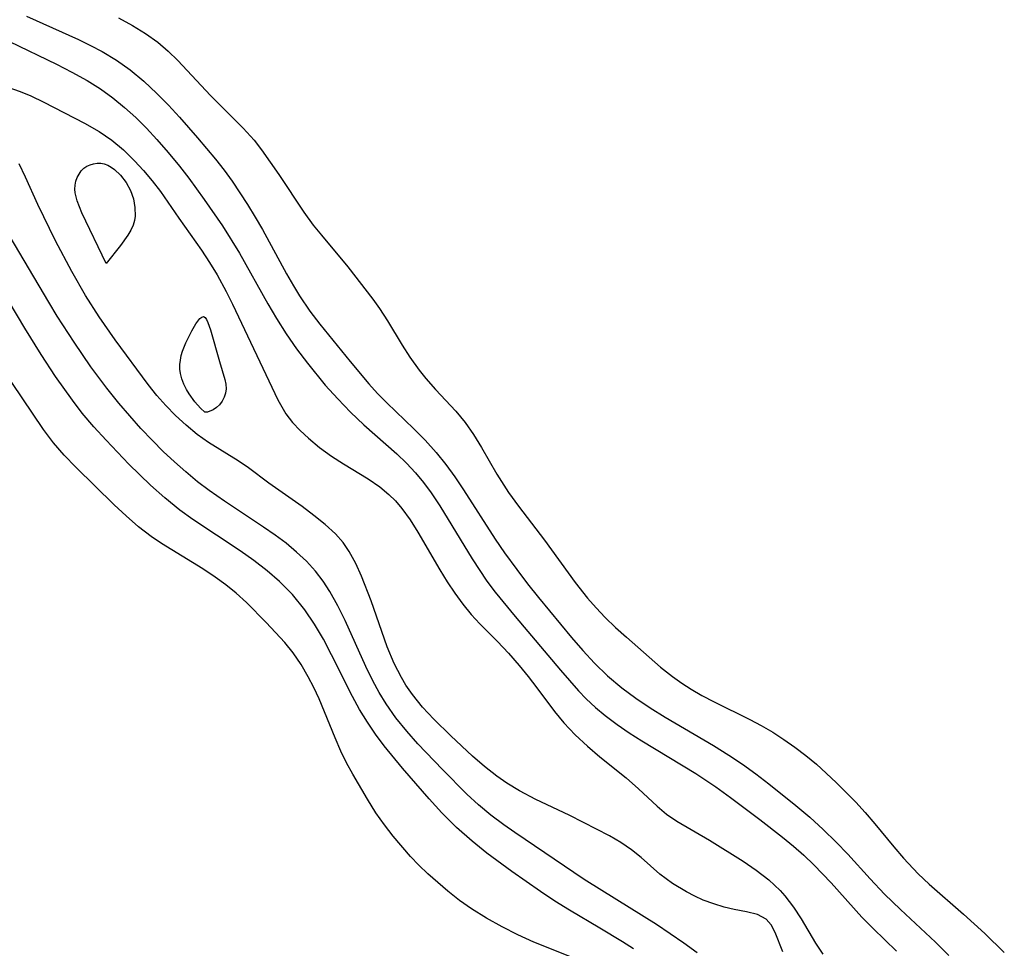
# Model space of a CAD drawing. Header units: inches. Extents: x 1073367 to 1082519, y 1569854 to 1574957.
# Tile 372 of 565: x 1080980 to 1081079, y 1571887 to 1571981. Entities that reach past the tile are written whole.
import ezdxf

# ---------------------------------------------------------------- set-up
doc = ezdxf.new("R2010")
doc.units = ezdxf.units.IN
doc.header["$MEASUREMENT"] = 0
doc.layers.add('CGG_CurvaNivelLidar_v1', color=7, linetype='Continuous', lineweight=30, true_color=0x008008)

msp = doc.modelspace()

# ---------------------------------------------------------------- linework, layer by layer
at = {"layer": 'CGG_CurvaNivelLidar_v1'}
for points in [[(1080980.4449, 1571981.2099, 74.5), (1080985.6995, 1571978.8298, 74.5), (1080986.9098, 1571978.2395, 74.5), (1080988.0948, 1571977.6097, 74.5), (1080989.5561, 1571976.7302, 74.5), (1080990.9454, 1571975.7515, 74.5), (1080992.3293, 1571974.5972, 74.5), (1080993.6464, 1571973.3526, 74.5), (1080994.8073, 1571972.1716, 74.5), (1080995.9402, 1571970.9537, 74.5), (1080997.7573, 1571968.8796, 74.5), (1080999.5693, 1571966.714, 74.5), (1081000.4633, 1571965.58, 74.5), (1081001.2707, 1571964.4732, 74.5), (1081002.8388, 1571962.1043, 74.5), (1081003.6035, 1571960.8493, 74.5), (1081004.337, 1571959.5755, 74.5), (1081006.7642, 1571955.0964, 74.5), (1081007.4769, 1571953.8665, 74.5), (1081008.0889, 1571952.8773, 74.5), (1081009.145, 1571951.3262, 74.5), (1081010.1624, 1571949.9804, 74.5), (1081013.2138, 1571946.2172, 74.5), (1081015.1028, 1571943.9642, 74.5), (1081016.0028, 1571942.9777, 74.5), (1081016.9326, 1571942.022, 74.5), (1081019.6602, 1571939.3992, 74.5), (1081020.8217, 1571938.2308, 74.5), (1081021.9287, 1571937.0122, 74.5), (1081022.908, 1571935.7958, 74.5), (1081023.8297, 1571934.5275, 74.5), (1081024.7087, 1571933.2213, 74.5), (1081027.9221, 1571928.2173, 74.5), (1081028.8652, 1571926.8478, 74.5), (1081030.1193, 1571925.1294, 74.5), (1081031.2068, 1571923.6837, 74.5), (1081032.2964, 1571922.3062, 74.5), (1081035.6596, 1571918.2606, 74.5), (1081036.7959, 1571916.9429, 74.5), (1081037.969, 1571915.6675, 74.5), (1081039.3091, 1571914.363, 74.5), (1081040.7595, 1571913.1507, 74.5), (1081042.1678, 1571912.1136, 74.5), (1081043.6275, 1571911.1339, 74.5), (1081045.1246, 1571910.1974, 74.5), (1081050.0233, 1571907.3232, 74.5), (1081051.5866, 1571906.3537, 74.5), (1081052.9682, 1571905.4176, 74.5), (1081054.3192, 1571904.435, 74.5), (1081055.6475, 1571903.4194, 74.5), (1081058.3734, 1571901.2371, 74.5), (1081059.7822, 1571900.0419, 74.5), (1081061.1526, 1571898.807, 74.5), (1081062.4743, 1571897.5257, 74.5), (1081063.6361, 1571896.3095, 74.5), (1081065.8965, 1571893.8242, 74.5), (1081067.3587, 1571892.2687, 74.5), (1081068.9836, 1571890.6904, 74.5), (1081072.5343, 1571887.3918, 74.5), (1081073.8692, 1571886.0523, 74.5)], [(1080989.7559, 1571981.0288, 75), (1080991.1658, 1571980.2535, 75), (1080992.4977, 1571979.4494, 75), (1080993.7478, 1571978.5616, 75), (1080994.7794, 1571977.6656, 75), (1080995.7532, 1571976.6943, 75), (1080999.0801, 1571973.1442, 75), (1081002.3776, 1571969.8552, 75), (1081003.485, 1571968.6293, 75), (1081004.2492, 1571967.658, 75), (1081005.9986, 1571965.1445, 75), (1081008.5284, 1571961.3502, 75), (1081009.4743, 1571960.042, 75), (1081010.3092, 1571958.996, 75), (1081012.9799, 1571955.8135, 75), (1081015.5124, 1571952.5433, 75), (1081016.2029, 1571951.5711, 75), (1081016.9983, 1571950.3464, 75), (1081018.5079, 1571947.8703, 75), (1081019.2836, 1571946.6627, 75), (1081020.2207, 1571945.351, 75), (1081020.8861, 1571944.5071, 75), (1081021.8806, 1571943.3807, 75), (1081023.9223, 1571941.1983, 75), (1081024.8743, 1571940.0511, 75), (1081025.7361, 1571938.8088, 75), (1081026.53, 1571937.4981, 75), (1081028.0851, 1571934.7918, 75), (1081029.2628, 1571932.9495, 75), (1081030.2659, 1571931.5616, 75), (1081032.9206, 1571928.1042, 75), (1081036.0061, 1571923.82, 75), (1081037.2679, 1571922.2585, 75), (1081038.144, 1571921.255, 75), (1081039.056, 1571920.2876, 75), (1081040.1154, 1571919.2647, 75), (1081041.2082, 1571918.2776, 75), (1081044.6548, 1571915.269, 75), (1081045.8716, 1571914.31, 75), (1081046.8091, 1571913.6481, 75), (1081047.7771, 1571913.0268, 75), (1081048.8529, 1571912.3969, 75), (1081050.0874, 1571911.7357, 75), (1081053.7044, 1571909.9684, 75), (1081054.8646, 1571909.3608, 75), (1081056.0277, 1571908.6781, 75), (1081057.1606, 1571907.9419, 75), (1081058.2666, 1571907.1628, 75), (1081059.3819, 1571906.3187, 75), (1081060.46, 1571905.4298, 75), (1081062.4469, 1571903.5779, 75), (1081064.4499, 1571901.5664, 75), (1081065.4124, 1571900.5224, 75), (1081066.3893, 1571899.3817, 75), (1081068.2947, 1571897.0594, 75), (1081069.2718, 1571895.9206, 75), (1081070.7754, 1571894.3265, 75), (1081071.8842, 1571893.2729, 75), (1081075.372, 1571890.2365, 75), (1081077.5076, 1571888.288, 75), (1081079.4913, 1571886.3414, 75)], [(1080978.7236, 1571978.6299, 74), (1080983.4719, 1571976.3236, 74), (1080985.0452, 1571975.5201, 74), (1080986.5808, 1571974.6662, 74), (1080987.9238, 1571973.827, 74), (1080989.184, 1571972.9186, 74), (1080990.3647, 1571971.9507, 74), (1080991.4992, 1571970.9213, 74), (1080992.5922, 1571969.8402, 74), (1080993.6462, 1571968.7143, 74), (1080994.8045, 1571967.3809, 74), (1080995.9217, 1571966.0076, 74), (1080996.8711, 1571964.7799, 74), (1080998.451, 1571962.6194, 74), (1081000.2793, 1571959.9433, 74), (1081002.0008, 1571957.1916, 74), (1081004.8987, 1571952.061, 74), (1081005.7673, 1571950.5839, 74), (1081006.756, 1571949.0272, 74), (1081007.7998, 1571947.5121, 74), (1081008.8976, 1571946.0423, 74), (1081010.7081, 1571943.8344, 74), (1081011.9647, 1571942.4345, 74), (1081013.2713, 1571941.0896, 74), (1081014.6245, 1571939.805, 74), (1081017.9609, 1571936.8582, 74), (1081018.9311, 1571935.9197, 74), (1081019.849, 1571934.933, 74), (1081020.6599, 1571933.9456, 74), (1081021.4191, 1571932.9131, 74), (1081022.2993, 1571931.5902, 74), (1081025.5754, 1571926.2278, 74), (1081027.0831, 1571923.9576, 74), (1081027.9035, 1571922.8462, 74), (1081029.929, 1571920.3867, 74), (1081034.5376, 1571914.9379, 74), (1081036.3585, 1571912.8431, 74), (1081037.1405, 1571912.0305, 74), (1081038.0778, 1571911.1651, 74), (1081039.0687, 1571910.3492, 74), (1081040.265, 1571909.4591, 74), (1081041.5062, 1571908.6114, 74), (1081042.7808, 1571907.7954, 74), (1081048.2419, 1571904.4746, 74), (1081050.2553, 1571903.1337, 74), (1081051.7635, 1571902.0479, 74), (1081054.7284, 1571899.8081, 74), (1081057.0214, 1571898.0354, 74), (1081058.1387, 1571897.1208, 74), (1081059.1895, 1571896.1997, 74), (1081060.2018, 1571895.2408, 74), (1081061.957, 1571893.3921, 74), (1081065.0595, 1571889.9457, 74), (1081066.2115, 1571888.7776, 74), (1081068.5779, 1571886.4882, 74)], [(1080977.977, 1571974.2096, 73.5), (1080979.8115, 1571973.5723, 73.5), (1080980.8645, 1571973.1278, 73.5), (1080982.1886, 1571972.4881, 73.5), (1080986.3174, 1571970.3509, 73.5), (1080987.8138, 1571969.5099, 73.5), (1080989.0673, 1571968.637, 73.5), (1080990.2589, 1571967.6439, 73.5), (1080991.389, 1571966.552, 73.5), (1080992.3034, 1571965.5549, 73.5), (1080993.1729, 1571964.5086, 73.5), (1080993.9978, 1571963.422, 73.5), (1080995.866, 1571960.7218, 73.5), (1080998.1626, 1571957.4846, 73.5), (1080998.9733, 1571956.2513, 73.5), (1080999.7413, 1571954.9853, 73.5), (1081000.6605, 1571953.3128, 73.5), (1081001.3211, 1571952.0078, 73.5), (1081005.8938, 1571942.3165, 73.5), (1081006.713, 1571940.9253, 73.5), (1081007.3971, 1571940.0516, 73.5), (1081008.1703, 1571939.2356, 73.5), (1081009.0087, 1571938.4597, 73.5), (1081010.1361, 1571937.5186, 73.5), (1081011.3309, 1571936.6394, 73.5), (1081012.5523, 1571935.8558, 73.5), (1081015.0376, 1571934.3426, 73.5), (1081016.2266, 1571933.5157, 73.5), (1081017.1556, 1571932.7411, 73.5), (1081017.8062, 1571932.0931, 73.5), (1081018.468, 1571931.3198, 73.5), (1081019.3079, 1571930.1646, 73.5), (1081020.0862, 1571928.9384, 73.5), (1081022.3071, 1571925.1286, 73.5), (1081023.0693, 1571923.8968, 73.5), (1081023.8312, 1571922.7477, 73.5), (1081024.6362, 1571921.6375, 73.5), (1081025.4954, 1571920.5807, 73.5), (1081026.352, 1571919.6486, 73.5), (1081028.1404, 1571917.8457, 73.5), (1081029.2699, 1571916.659, 73.5), (1081030.3597, 1571915.426, 73.5), (1081031.2711, 1571914.3097, 73.5), (1081032.1432, 1571913.1687, 73.5), (1081033.9235, 1571910.7514, 73.5), (1081034.8623, 1571909.5986, 73.5), (1081036.0178, 1571908.3847, 73.5), (1081037.2524, 1571907.2491, 73.5), (1081038.5306, 1571906.1702, 73.5), (1081041.1799, 1571904.0272, 73.5), (1081042.4472, 1571902.9309, 73.5), (1081044.3109, 1571901.1614, 73.5), (1081045.2742, 1571900.3543, 73.5), (1081046.3284, 1571899.643, 73.5), (1081049.6222, 1571897.7391, 73.5), (1081053.0216, 1571895.5915, 73.5), (1081054.3659, 1571894.6747, 73.5), (1081055.6393, 1571893.6966, 73.5), (1081056.7976, 1571892.6257, 73.5), (1081057.27, 1571892.1021, 73.5), (1081058.1373, 1571890.9551, 73.5), (1081058.9083, 1571889.7461, 73.5), (1081060.3504, 1571887.3119, 73.5), (1081061.1107, 1571886.1708, 73.5)], [(1081057.0415, 1571886.4332, 73.5), (1081056.2883, 1571888.3649, 73.5), (1081055.8828, 1571889.1438, 73.5), (1081055.3632, 1571889.7396, 73.5), (1081054.4857, 1571890.1921, 73.5), (1081053.3873, 1571890.4567, 73.5), (1081052.125, 1571890.6956, 73.5), (1081051.107, 1571890.9407, 73.5), (1081050.05, 1571891.2628, 73.5), (1081048.9787, 1571891.6669, 73.5), (1081048.1281, 1571892.0514, 73.5), (1081047.2897, 1571892.4851, 73.5), (1081045.8909, 1571893.3323, 73.5), (1081044.5891, 1571894.2926, 73.5), (1081042.7126, 1571895.9636, 73.5), (1081041.7357, 1571896.7645, 73.5), (1081040.6529, 1571897.4877, 73.5), (1081039.4815, 1571898.1543, 73.5), (1081036.8549, 1571899.5262, 73.5), (1081035.4205, 1571900.2467, 73.5), (1081032.0469, 1571901.859, 73.5), (1081030.3787, 1571902.7344, 73.5), (1081029.0863, 1571903.5169, 73.5), (1081028.0999, 1571904.2012, 73.5), (1081026.8313, 1571905.1937, 73.5), (1081025.6075, 1571906.2496, 73.5), (1081023.4089, 1571908.3046, 73.5), (1081021.6894, 1571909.9958, 73.5), (1081020.563, 1571911.2077, 73.5), (1081019.5276, 1571912.4812, 73.5), (1081018.8759, 1571913.4249, 73.5), (1081018.4178, 1571914.1909, 73.5), (1081017.6951, 1571915.6232, 73.5), (1081016.99, 1571917.3272, 73.5), (1081015.351, 1571921.9712, 73.5), (1081014.3755, 1571924.4755, 73.5), (1081013.7865, 1571925.7668, 73.5), (1081013.1406, 1571926.9603, 73.5), (1081012.5247, 1571927.8725, 73.5), (1081011.7362, 1571928.7555, 73.5), (1081010.7009, 1571929.704, 73.5), (1081009.562, 1571930.6185, 73.5), (1081008.3543, 1571931.512, 73.5), (1081004.992, 1571933.8978, 73.5), (1081002.9156, 1571935.44, 73.5), (1081001.866, 1571936.1639, 73.5), (1080998.8744, 1571938.002, 73.5), (1080997.723, 1571938.8318, 73.5), (1080996.6072, 1571939.7533, 73.5), (1080995.5299, 1571940.7534, 73.5), (1080994.5686, 1571941.7424, 73.5), (1080993.6462, 1571942.7831, 73.5), (1080992.7659, 1571943.8696, 73.5), (1080989.4252, 1571948.417, 73.5), (1080987.7879, 1571950.7461, 73.5), (1080986.4115, 1571952.9057, 73.5), (1080985.0172, 1571955.3217, 73.5), (1080983.3788, 1571958.4374, 73.5), (1080981.5895, 1571962.1248, 73.5), (1080980.3494, 1571964.9042, 73.5), (1080979.6811, 1571966.2376, 73.5)], [(1081048.3833, 1571886.3105, 74), (1081047.0417, 1571887.2949, 74), (1081045.6588, 1571888.2492, 74), (1081044.2442, 1571889.1783, 74), (1081038.7097, 1571892.6235, 74), (1081036.9465, 1571893.7555, 74), (1081029.895, 1571898.5125, 74), (1081028.7871, 1571899.2899, 74), (1081027.4851, 1571900.2696, 74), (1081026.232, 1571901.3044, 74), (1081025.0344, 1571902.3978, 74), (1081022.5687, 1571904.8744, 74), (1081020.0975, 1571907.4779, 74), (1081018.9547, 1571908.7531, 74), (1081017.8594, 1571910.1053, 74), (1081016.8588, 1571911.5239, 74), (1081016.1572, 1571912.6804, 74), (1081015.515, 1571913.8745, 74), (1081014.8072, 1571915.3364, 74), (1081012.7046, 1571919.9927, 74), (1081011.9642, 1571921.476, 74), (1081011.1614, 1571922.9055, 74), (1081010.4795, 1571923.9626, 74), (1081009.727, 1571924.9603, 74), (1081008.8061, 1571925.9742, 74), (1081007.7987, 1571926.9171, 74), (1081006.7326, 1571927.7982, 74), (1081005.6155, 1571928.6377, 74), (1081004.4604, 1571929.4465, 74), (1081000.5107, 1571932.0539, 74), (1080998.9265, 1571933.1597, 74), (1080997.765, 1571934.0429, 74), (1080996.5776, 1571935.0224, 74), (1080995.4218, 1571936.0454, 74), (1080994.2954, 1571937.1063, 74), (1080993.1977, 1571938.2016, 74), (1080992.0295, 1571939.4363, 74), (1080990.8937, 1571940.7047, 74), (1080989.7899, 1571942.0039, 74), (1080988.5757, 1571943.5175, 74), (1080986.9655, 1571945.6837, 74), (1080985.2606, 1571948.1579, 74), (1080983.551, 1571950.8073, 74), (1080982.6846, 1571952.2107, 74), (1080977.6676, 1571960.6757, 74)], [(1081041.9191, 1571886.7114, 74.5), (1081040.8039, 1571887.4376, 74.5), (1081038.5283, 1571888.8225, 74.5), (1081035.4437, 1571890.6301, 74.5), (1081033.9626, 1571891.5634, 74.5), (1081032.505, 1571892.5338, 74.5), (1081029.6194, 1571894.5526, 74.5), (1081027.0726, 1571896.4272, 74.5), (1081025.5859, 1571897.6171, 74.5), (1081024.0009, 1571899.0173, 74.5), (1081022.509, 1571900.5107, 74.5), (1081021.2277, 1571901.9078, 74.5), (1081018.5235, 1571905.0172, 74.5), (1081016.6674, 1571907.2892, 74.5), (1081015.7939, 1571908.462, 74.5), (1081014.9737, 1571909.6697, 74.5), (1081014.1888, 1571910.9664, 74.5), (1081013.4585, 1571912.2972, 74.5), (1081011.3485, 1571916.4979, 74.5), (1081010.5083, 1571918.075, 74.5), (1081009.6085, 1571919.6055, 74.5), (1081008.6289, 1571921.0691, 74.5), (1081007.4005, 1571922.6035, 74.5), (1081006.0838, 1571923.9288, 74.5), (1081004.8109, 1571925.0194, 74.5), (1081003.4689, 1571926.0471, 74.5), (1081002.0778, 1571927.0289, 74.5), (1080997.3033, 1571930.2065, 74.5), (1080995.9783, 1571931.168, 74.5), (1080994.4637, 1571932.3976, 74.5), (1080993.0033, 1571933.7016, 74.5), (1080990.8096, 1571935.8202, 74.5), (1080988.4979, 1571938.2366, 74.5), (1080987.268, 1571939.5957, 74.5), (1080986.086, 1571940.9946, 74.5), (1080985.0924, 1571942.2829, 74.5), (1080983.3876, 1571944.6964, 74.5), (1080981.926, 1571946.9119, 74.5), (1080980.2648, 1571949.5764, 74.5), (1080978.6675, 1571952.2721, 74.5)], [(1081035.4783, 1571885.9523, 75), (1081031.8424, 1571887.3926, 75), (1081030.2131, 1571888.1354, 75), (1081028.6139, 1571888.9468, 75), (1081027.0366, 1571889.8186, 75), (1081025.5103, 1571890.7671, 75), (1081024.2992, 1571891.6282, 75), (1081023.1315, 1571892.5462, 75), (1081021.0808, 1571894.3281, 75), (1081020.1944, 1571895.1816, 75), (1081019.3467, 1571896.0763, 75), (1081017.5891, 1571898.1348, 75), (1081016.6879, 1571899.2981, 75), (1081015.8415, 1571900.4968, 75), (1081014.9682, 1571901.8819, 75), (1081013.494, 1571904.4248, 75), (1081012.8697, 1571905.567, 75), (1081012.2885, 1571906.7288, 75), (1081011.6905, 1571908.0913, 75), (1081010.0794, 1571912.0338, 75), (1081009.5451, 1571913.1866, 75), (1081008.9831, 1571914.284, 75), (1081008.2604, 1571915.5213, 75), (1081007.4559, 1571916.6973, 75), (1081006.5966, 1571917.7678, 75), (1081004.727, 1571919.7933, 75), (1081002.731, 1571921.7982, 75), (1081001.6773, 1571922.7483, 75), (1081000.6392, 1571923.5841, 75), (1080999.5579, 1571924.3709, 75), (1080998.2905, 1571925.2141, 75), (1080994.0982, 1571927.778, 75), (1080993.0603, 1571928.475, 75), (1080991.7695, 1571929.4795, 75), (1080990.5341, 1571930.5695, 75), (1080989.3289, 1571931.7112, 75), (1080985.4207, 1571935.5029, 75), (1080984.2592, 1571936.7111, 75), (1080983.1662, 1571937.9767, 75), (1080982.1634, 1571939.3131, 75), (1080978.952, 1571944.0905, 75)]]:
    msp.add_polyline3d(points, dxfattribs=at)
for points in [[(1080988.5, 1571956.1477, 73), (1080986.0349, 1571961.2912, 73), (1080985.5558, 1571962.4942, 73), (1080985.3626, 1571963.2872, 73), (1080985.3328, 1571963.6788, 73), (1080985.3637, 1571964.0834, 73), (1080985.4511, 1571964.477, 73), (1080985.5865, 1571964.8535, 73), (1080985.7654, 1571965.205, 73), (1080985.9869, 1571965.5216, 73), (1080986.2532, 1571965.7907, 73), (1080986.5513, 1571965.9928, 73), (1080986.8818, 1571966.1433, 73), (1080987.2334, 1571966.245, 73), (1080987.5965, 1571966.2973, 73), (1080987.9621, 1571966.296, 73), (1080988.3219, 1571966.2329, 73), (1080988.6759, 1571966.0981, 73), (1080989.016, 1571965.9038, 73), (1080989.3424, 1571965.6631, 73), (1080989.9509, 1571965.0792, 73), (1080990.5184, 1571964.3485, 73), (1080990.9727, 1571963.5372, 73), (1080991.2658, 1571962.686, 73), (1080991.4264, 1571961.8045, 73), (1080991.4464, 1571960.9252, 73), (1080991.3867, 1571960.4964, 73), (1080991.242, 1571960.0355, 73), (1080991.005, 1571959.5347, 73), (1080990.699, 1571959.0118, 73), (1080989.9737, 1571957.9696, 73)], [(1080998.5, 1571941.0677, 73), (1080998.0746, 1571941.4806, 73), (1080997.5029, 1571942.1212, 73), (1080996.908, 1571942.9243, 73), (1080996.638, 1571943.3707, 73), (1080996.37, 1571943.9198, 73), (1080996.1685, 1571944.4672, 73), (1080996.0401, 1571944.9857, 73), (1080995.9869, 1571945.4544, 73), (1080995.9813, 1571945.9119, 73), (1080996.0227, 1571946.3668, 73), (1080996.1145, 1571946.8092, 73), (1080996.2463, 1571947.2464, 73), (1080996.5865, 1571948.1047, 73), (1080997.1876, 1571949.3222, 73), (1080997.6027, 1571950.0309, 73), (1080998.0037, 1571950.5623, 73), (1080998.1919, 1571950.7169, 73), (1080998.3674, 1571950.762, 73), (1080998.5324, 1571950.6699, 73), (1080998.6836, 1571950.4623, 73), (1080998.8249, 1571950.1701, 73), (1080999.0883, 1571949.4203, 73), (1080999.9743, 1571946.1987, 73), (1081000.5393, 1571944.3819, 73), (1081000.6458, 1571943.9359, 73), (1081000.6694, 1571943.4563, 73), (1081000.6025, 1571943.0168, 73), (1081000.4582, 1571942.5861, 73), (1081000.2474, 1571942.1845, 73), (1080999.9819, 1571941.8307, 73), (1080999.675, 1571941.5417, 73), (1080999.3535, 1571941.3305, 73), (1080998.7745, 1571941.0967, 73)]]:
    msp.add_polyline3d(points, close=True, dxfattribs=at)

doc.saveas('drawing.dxf')
